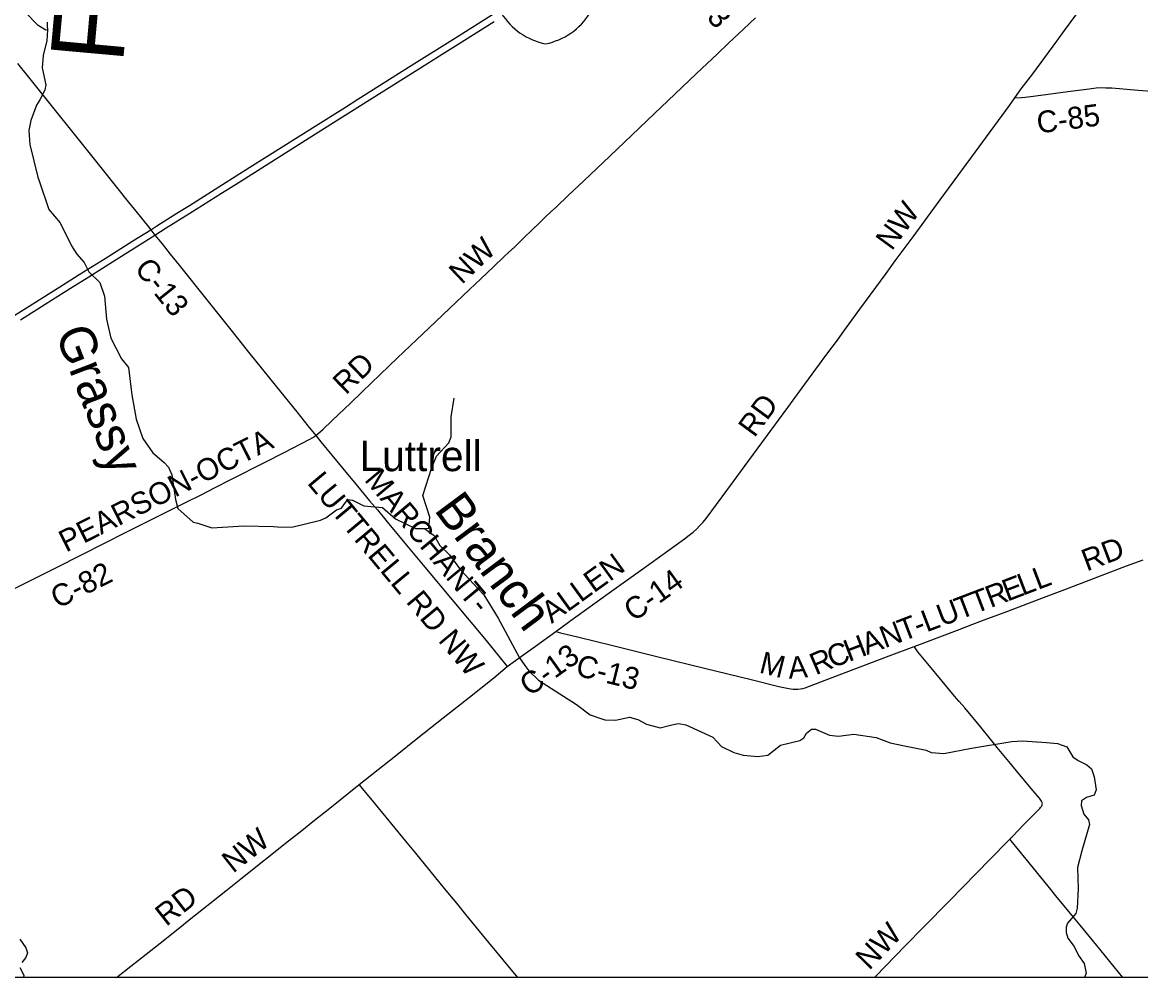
# Model space of a CAD drawing. Extents: x -49 to -8.2, y 9.4 to 23.5.
# Drawn here: x -10.474 to -9.023, y 9.409 to 10.648 of the extents above; entities that cross this region are included whole.
import ezdxf

# ---------------------------------------------------------------- set-up
doc = ezdxf.new("R2010")
doc.units = 0
for name, color, linetype in [('GM_X_Adjacent_County', 7, 'Continuous'), ('GM_X_Adjacent_County_Text', 7, 'Continuous'), ('GM_X_County_Road', 7, 'Continuous'), ('GM_X_County_Road_Text', 7, 'Continuous'), ('GM_X_Interstate_Route', 7, 'Continuous'), ('GM_X_Interstate_Shield', 7, 'Continuous'), ('GM_X_Minor_River', 7, 'Continuous'), ('GM_X_Minor_River_Text', 7, 'Continuous'), ('GM_X_Township_Road', 7, 'Continuous'), ('GM_X_Township_Road_Text', 7, 'Continuous'), ('GM_X_Unincorporated_Text', 7, 'Continuous')]:
    doc.layers.add(name, color=color, linetype=linetype)

msp = doc.modelspace()

# ---------------------------------------------------------------- linework, layer by layer
at = {"layer": 'GM_X_Adjacent_County'}
msp.add_lwpolyline([(-14.9662, 16.2087), (-8.1662, 16.2087), (-8.1662, 9.4087), (-14.9662, 9.4087)], close=True, dxfattribs=at)
at = {"layer": 'GM_X_County_Road'}
for points in [[(-9.1859, 10.5507), (-9.1778, 10.562), (-9.1629, 10.5818), (-9.1317, 10.6241), (-9.1217, 10.6379), (-9.0996, 10.6678), (-9.0831, 10.6902), (-9.0769, 10.6991), (-9.0735, 10.704)], [(-10.0932, 10.1122), (-10.0929, 10.1124), (-10.0904, 10.1143), (-10.0835, 10.1206), (-10.0722, 10.1313), (-10.0554, 10.1474), (-10.0487, 10.1539), (-10.033, 10.1689), (-10.0095, 10.1915), (-9.987, 10.2129), (-9.9623, 10.2365), (-9.9465, 10.2515), (-9.9196, 10.2772), (-9.8937, 10.3018), (-9.8791, 10.3158), (-9.8622, 10.3318), (-9.8487, 10.3446), (-9.843, 10.3499), (-9.8351, 10.3573), (-9.8229, 10.3692), (-9.8128, 10.3788), (-9.8025, 10.3887), (-9.7946, 10.3964), (-9.7885, 10.4021), (-9.7804, 10.4097), (-9.7657, 10.4236), (-9.7455, 10.4429), (-9.7117, 10.4749), (-9.6735, 10.5113), (-9.6533, 10.5306), (-9.6364, 10.5467), (-9.5992, 10.5819), (-9.5721, 10.6075), (-9.5575, 10.6215), (-9.5383, 10.6396), (-9.5227, 10.6545)], [(-10.4801, 10.5949), (-10.4767, 10.5908), (-10.4694, 10.5817), (-10.4451, 10.5514), (-10.3946, 10.4883), (-10.3704, 10.458), (-10.35, 10.4325), (-10.3365, 10.4155), (-10.3268, 10.4035), (-10.3101, 10.3829), (-10.3073, 10.3794), (-10.3018, 10.3724), (-10.2927, 10.3611), (-10.2821, 10.3477), (-10.2704, 10.3332), (-10.2345, 10.2883), (-10.2034, 10.2495), (-10.182, 10.2228), (-10.1442, 10.1755), (-10.1179, 10.1428), (-10.1033, 10.1247), (-10.0932, 10.1122)], [(-9.1859, 10.5507), (-9.1775, 10.5511), (-9.1728, 10.5513), (-9.1589, 10.5531), (-9.1174, 10.5587), (-9.0897, 10.5623), (-9.0804, 10.5634), (-9.0742, 10.5638), (-9.068, 10.5637), (-9.0603, 10.5633), (-9.0262, 10.5605), (-8.9907, 10.5578), (-8.9674, 10.5559), (-8.9442, 10.5542), (-8.9382, 10.5537)], [(-9.7819, 9.8578), (-9.7636, 9.8711), (-9.7094, 9.9101), (-9.669, 9.9392), (-9.6148, 9.9782), (-9.6085, 9.9828), (-9.6037, 9.9867), (-9.5991, 9.9909), (-9.5948, 9.9953), (-9.5906, 9.9999), (-9.5867, 10.0047), (-9.5793, 10.0146), (-9.56, 10.0409), (-9.5313, 10.0797), (-9.5084, 10.111), (-9.4928, 10.1323), (-9.4808, 10.1486), (-9.4588, 10.1787), (-9.4396, 10.205), (-9.4312, 10.2163), (-9.4164, 10.2362), (-9.4081, 10.2475), (-9.3871, 10.2763), (-9.3531, 10.3227), (-9.3412, 10.339), (-9.3181, 10.3702), (-9.2878, 10.4116), (-9.2721, 10.4328), (-9.2372, 10.4804), (-9.1931, 10.5406), (-9.1859, 10.5507)], [(-10.5445, 9.8834), (-10.5069, 9.9023), (-10.4722, 9.9196), (-10.4306, 9.9405), (-10.3973, 9.9574), (-10.3391, 9.9868), (-10.2932, 10.0096), (-10.2613, 10.0256), (-10.2419, 10.0354), (-10.2239, 10.0446), (-10.2032, 10.0552), (-10.1589, 10.0778), (-10.134, 10.0904), (-10.1009, 10.1075), (-10.0968, 10.1098), (-10.0932, 10.1122)], [(-10.0932, 10.1122), (-10.0867, 10.1041), (-10.0581, 10.0694), (-10.0392, 10.0467), (-10.0233, 10.0276), (-10.0133, 10.0157), (-10.0004, 10.0001), (-9.9775, 9.9727), (-9.9538, 9.944), (-9.914, 9.8962), (-9.8722, 9.8462), (-9.8447, 9.8126)], [(-9.3167, 9.8384), (-9.3086, 9.8415), (-9.2868, 9.8498), (-9.2607, 9.8597), (-9.2404, 9.8674), (-9.2223, 9.8742), (-9.2069, 9.88), (-9.1953, 9.8845), (-9.1489, 9.9021), (-9.1213, 9.9126), (-9.0414, 9.943), (-9.0196, 9.9511)], [(-9.8447, 9.8126), (-9.8233, 9.8281), (-9.8082, 9.839), (-9.7819, 9.8578)], [(-9.7819, 9.8578), (-9.7758, 9.8563), (-9.7517, 9.8504), (-9.7094, 9.84), (-9.6491, 9.8251), (-9.5887, 9.8104), (-9.5284, 9.7955), (-9.4922, 9.7866), (-9.4815, 9.7843), (-9.4769, 9.7834), (-9.4738, 9.7831), (-9.4707, 9.7829), (-9.4675, 9.783), (-9.4644, 9.7834), (-9.4613, 9.7841), (-9.4583, 9.785), (-9.4524, 9.787), (-9.4379, 9.7926), (-9.3958, 9.8085), (-9.3493, 9.8261), (-9.3167, 9.8384)], [(-10.0368, 9.6594), (-10.0204, 9.6725), (-9.9899, 9.6966), (-9.9606, 9.7197), (-9.9277, 9.7458), (-9.8936, 9.7728), (-9.862, 9.7979), (-9.8447, 9.8126)], [(-10.3518, 9.4087), (-10.333, 9.4237), (-10.3134, 9.4391), (-10.2952, 9.4535), (-10.2696, 9.4739), (-10.2575, 9.4835), (-10.2308, 9.5049), (-10.21, 9.5212), (-10.1905, 9.5367), (-10.1284, 9.586), (-10.1114, 9.5996), (-10.0968, 9.6112), (-10.075, 9.6288), (-10.0368, 9.6594)], [(-9.8311, 9.4087), (-9.8502, 9.4318), (-9.8768, 9.4643), (-9.8984, 9.4908), (-9.9103, 9.5051), (-9.9261, 9.5244), (-9.9635, 9.57), (-9.9764, 9.5856), (-9.9942, 9.6072), (-10.0158, 9.6337), (-10.0326, 9.6541), (-10.0364, 9.6589), (-10.0368, 9.6594)]]:
    msp.add_lwpolyline(points, dxfattribs=at)
at = {"layer": 'GM_X_Interstate_Route'}
for points in [[(-10.5112, 10.2514), (-10.4686, 10.2778), (-10.4171, 10.3103), (-10.4, 10.3212), (-10.3666, 10.3422), (-10.3304, 10.3648), (-10.3073, 10.3794), (-10.2994, 10.3845), (-10.2735, 10.4007), (-10.2572, 10.411), (-10.2144, 10.438), (-10.1786, 10.4605), (-10.1568, 10.4743), (-10.0976, 10.5115), (-10.0548, 10.5385), (-10.0385, 10.5488), (-9.9693, 10.5923), (-9.9152, 10.6264), (-9.8823, 10.6471), (-9.8447, 10.6708)], [(-10.4762, 10.2625), (-10.4442, 10.2828), (-10.4116, 10.3033), (-10.3877, 10.3184), (-10.3522, 10.3408), (-10.3185, 10.3619), (-10.3018, 10.3724), (-10.2872, 10.3816), (-10.2567, 10.4008), (-10.2155, 10.4268), (-10.1939, 10.4403), (-10.0934, 10.5036), (-10.0233, 10.5479), (-9.9606, 10.5871), (-9.9291, 10.607), (-9.9117, 10.6179), (-9.8618, 10.6494)]]:
    msp.add_lwpolyline(points, dxfattribs=at)
at = {"layer": 'GM_X_Interstate_Shield'}
for centre, start, end in [((-9.7772, 10.7076), 165.8066, 258.463), ((-9.8127, 10.7076), 281.537, 14.1934)]:
    msp.add_arc(centre, 0.0888, start, end, dxfattribs=at)
at = {"layer": 'GM_X_Minor_River'}
for points in [[(-10.4414, 10.6388), (-10.4435, 10.6382), (-10.4533, 10.6442), (-10.4698, 10.6613), (-10.4739, 10.6637)], [(-10.4415, 10.6488), (-10.4415, 10.6435), (-10.4414, 10.6388), (-10.4421, 10.6249), (-10.4467, 10.6056), (-10.4483, 10.5896), (-10.4436, 10.5675), (-10.4446, 10.5603), (-10.4514, 10.5479), (-10.4557, 10.5409), (-10.463, 10.5212), (-10.4656, 10.5083), (-10.4641, 10.49), (-10.4538, 10.4477), (-10.4522, 10.443), (-10.4397, 10.4054), (-10.4247, 10.3883), (-10.4101, 10.3585), (-10.4034, 10.3478), (-10.3936, 10.3367), (-10.3875, 10.3246), (-10.3734, 10.3108), (-10.3674, 10.293), (-10.3649, 10.2634), (-10.3593, 10.2384), (-10.3452, 10.2116), (-10.3362, 10.2005), (-10.3326, 10.1718), (-10.3319, 10.1651), (-10.3264, 10.1335), (-10.3174, 10.1085), (-10.3045, 10.0899), (-10.2897, 10.0772), (-10.2842, 10.0713), (-10.28, 10.0611), (-10.2754, 10.0292), (-10.2721, 10.0175), (-10.2524, 10), (-10.2464, 9.9986), (-10.228, 9.9923), (-10.1867, 9.9949), (-10.148, 9.9941), (-10.1429, 9.9938), (-10.1243, 9.9934), (-10.0871, 10.0025), (-10.0802, 10.0056), (-10.0662, 10.0157), (-10.0599, 10.0179), (-10.0557, 10.0236), (-10.0516, 10.0291), (-10.0456, 10.0284), (-10.0308, 10.0208), (-10.0065, 10.0187), (-9.9896, 10.0042), (-9.9636, 9.9914), (-9.9522, 9.9916), (-9.9397, 9.9827), (-9.9323, 9.9697), (-9.9195, 9.9572), (-9.9055, 9.9379), (-9.8826, 9.9131), (-9.8751, 9.9054), (-9.8563, 9.8752), (-9.829, 9.8237), (-9.8217, 9.8138), (-9.8169, 9.8069), (-9.8043, 9.7947), (-9.7547, 9.763), (-9.7372, 9.7497), (-9.7247, 9.7452), (-9.7181, 9.7432), (-9.7041, 9.7427), (-9.6863, 9.7466), (-9.6752, 9.7438), (-9.6639, 9.7376), (-9.6461, 9.7329), (-9.6331, 9.7365), (-9.6274, 9.7376), (-9.6219, 9.7383), (-9.6128, 9.7367), (-9.578, 9.7207), (-9.5669, 9.7088)], [(-9.9522, 9.9916), (-9.9463, 9.9921), (-9.9451, 10.0062), (-9.9543, 10.0344), (-9.9425, 10.0709), (-9.9364, 10.0855), (-9.9206, 10.1028), (-9.9177, 10.1106), (-9.9175, 10.1364), (-9.9136, 10.1607)], [(-9.5669, 9.7088), (-9.5509, 9.7008), (-9.5388, 9.6974), (-9.5196, 9.6955), (-9.5065, 9.6976), (-9.4902, 9.7102), (-9.4652, 9.7165), (-9.46, 9.7199), (-9.4565, 9.7261), (-9.4498, 9.731), (-9.4447, 9.7311), (-9.4267, 9.7235), (-9.4148, 9.722)], [(-9.4148, 9.722), (-9.3948, 9.7246), (-9.366, 9.7203), (-9.3478, 9.7136), (-9.3293, 9.7095), (-9.3012, 9.7037), (-9.2948, 9.7007), (-9.2781, 9.6997), (-9.2423, 9.7063), (-9.19, 9.7153), (-9.176, 9.7158), (-9.145, 9.7138), (-9.1308, 9.7124), (-9.1185, 9.7082), (-9.1107, 9.6954), (-9.1041, 9.6903), (-9.0928, 9.685), (-9.0868, 9.6798), (-9.0832, 9.6693), (-9.0804, 9.6525), (-9.083, 9.6455), (-9.0933, 9.6423), (-9.0995, 9.6382), (-9.1001, 9.6319), (-9.0967, 9.6207), (-9.0907, 9.6134), (-9.0893, 9.6076), (-9.0992, 9.5731), (-9.1048, 9.5517), (-9.104, 9.5239), (-9.1051, 9.4989), (-9.1068, 9.4921), (-9.1176, 9.4794), (-9.1194, 9.4741), (-9.1195, 9.4674), (-9.1173, 9.46), (-9.1092, 9.449), (-9.1036, 9.4373), (-9.096, 9.4268), (-9.0937, 9.4146), (-9.0955, 9.4087)], [(-10.4773, 9.4588), (-10.4693, 9.4473), (-10.4673, 9.441), (-10.4696, 9.4346), (-10.4748, 9.4282)], [(-10.4772, 9.4217), (-10.472, 9.4118), (-10.4725, 9.4087)]]:
    msp.add_lwpolyline(points, dxfattribs=at)
at = {"layer": 'GM_X_Township_Road'}
for points in [[(-9.1926, 9.5884), (-9.1915, 9.5895), (-9.1907, 9.5905), (-9.1896, 9.5916), (-9.1746, 9.6073), (-9.1615, 9.6206), (-9.1537, 9.6282), (-9.1527, 9.6294), (-9.1517, 9.6306), (-9.151, 9.6319), (-9.1506, 9.6327), (-9.1505, 9.6334), (-9.1504, 9.6341), (-9.1505, 9.6349), (-9.1505, 9.6354), (-9.1506, 9.636), (-9.1509, 9.6366), (-9.1514, 9.6378), (-9.1522, 9.6391), (-9.1542, 9.6416), (-9.1623, 9.651), (-9.1802, 9.6725), (-9.194, 9.6892), (-9.2089, 9.7072), (-9.2177, 9.718), (-9.2304, 9.7338), (-9.2512, 9.7588), (-9.2583, 9.7671), (-9.2644, 9.7741), (-9.2802, 9.7933), (-9.299, 9.816), (-9.3118, 9.8316), (-9.3147, 9.8353), (-9.3165, 9.8381), (-9.3167, 9.8384)], [(-9.3681, 9.4087), (-9.3669, 9.41), (-9.3279, 9.4502), (-9.3041, 9.4747), (-9.2715, 9.5081), (-9.2355, 9.5447), (-9.2181, 9.5625), (-9.1947, 9.5863), (-9.1936, 9.5875), (-9.1926, 9.5884)], [(-9.046, 9.4087), (-9.0799, 9.4503), (-9.1015, 9.4768), (-9.1143, 9.4924), (-9.1241, 9.5044), (-9.131, 9.5128), (-9.1429, 9.5272), (-9.181, 9.5742), (-9.1908, 9.5863), (-9.1916, 9.5873), (-9.1926, 9.5884)]]:
    msp.add_lwpolyline(points, dxfattribs=at)

# ---------------------------------------------------------------- texts
at = {"layer": 'GM_X_Adjacent_County_Text'}
msp.add_text('FAYETTE COUNTY', height=0.094697, rotation=84.8246, dxfattribs=at).set_placement((-10.3435, 10.5943))
at = {"layer": 'GM_X_County_Road_Text'}
for s, height, rotation, p in [('C-83', 0.02841, 309.6732, (-9.626, 10.7017)), ('C-85', 0.02841, 7.509, (-9.1558, 10.5041)), ('NW', 0.02841, 53.7902, (-9.3458, 10.351)), ('NW', 0.02841, 43.5616, (-9.9037, 10.3075)), ('C-13', 0.02841, 308.7129, (-10.3295, 10.3285)), ('RD', 0.02841, 44.0414, (-10.0542, 10.1641)), ('RD', 0.02841, 53.6717, (-9.5241, 10.1085)), ('PEARSON-OCTA', 0.028409, 26.7655, (-10.4172, 9.9602)), ('MARCHANT-', 0.02841, 309.8193, (-10.0311, 10.0544)), ('LUTTRELL RD NW', 0.028409, 309.7445, (-10.1053, 10.0504)), ('RD', 0.02841, 20.7117, (-9.0928, 9.9357)), ('ALLEN', 0.02841, 35.9037, (-9.7871, 9.8676)), ('C-82', 0.02841, 26.7177, (-10.428, 9.887)), ('L', 0.0284, 20.8604, (-9.1562, 9.9117)), ('C-14', 0.02841, 35.7755, (-9.6804, 9.8698)), ('E', 0.0284, 20.8615, (-9.1959, 9.8965)), ('L', 0.0284, 20.8578, (-9.1761, 9.9041)), ('T', 0.0284, 20.8575, (-9.2376, 9.8807)), ('R', 0.0284, 20.8613, (-9.2177, 9.8882)), ('U', 0.0284, 20.8605, (-9.2808, 9.8642)), ('T', 0.0284, 20.8604, (-9.2575, 9.8731)), ('L', 0.0284, 20.8642, (-9.3007, 9.8566)), ('N', 0.0284, 20.8605, (-9.3548, 9.836)), ('T', 0.0284, 20.8604, (-9.3314, 9.8449)), ('-', 0.0284, 20.8548, (-9.3116, 9.8525)), ('H', 0.0284, 20.8629, (-9.4015, 9.8182)), ('A', 0.0284, 20.8605, (-9.3782, 9.8271)), ('C-13', 0.02841, 35.4971, (-9.8157, 9.7729)), ('C', 0.0284, 20.8548, (-9.4233, 9.8099)), ('C-13', 0.02841, 346.2122, (-9.7573, 9.8011)), ('M', 0.0284, 346.0576, (-9.519, 9.8048)), ('A', 0.0284, 4.2414, (-9.4793, 9.7966)), ('R', 0.0284, 23.1645, (-9.4445, 9.8008)), ('NW', 0.02841, 38.2787, (-10.2005, 9.5434)), ('RD', 0.02841, 38.2345, (-10.2872, 9.4743))]:
    msp.add_text(s, height=height, rotation=rotation, dxfattribs=at).set_placement(p)
at = {"layer": 'GM_X_Minor_River_Text'}
for s, rotation, p in [('Grassy', 291.1462, (-10.4317, 10.2449)), ('Branch', 306.6262, (-9.9406, 10.0158))]:
    msp.add_text(s, height=0.04735, rotation=rotation, dxfattribs=at).set_placement(p)
at = {"layer": 'GM_X_Township_Road_Text'}
msp.add_text('NW', height=0.02841, rotation=45.8663, dxfattribs=at).set_placement((-9.3751, 9.4174))
at = {"layer": 'GM_X_Unincorporated_Text'}
msp.add_text('Luttrell', height=0.03949, rotation=0, dxfattribs=at).set_placement((-10.0364, 10.066))

doc.saveas('drawing.dxf')
